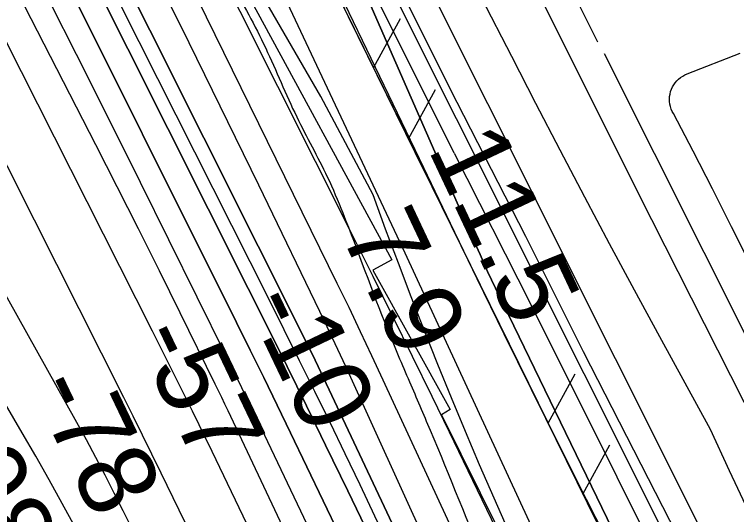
# Model space of a CAD drawing. Extents: x 3684037 to 3722149, y 433263 to 459021.
# Drawn here: x 3708275 to 3708903, y 447659 to 448093 of the extents above; entities that cross this region are included whole.
import ezdxf

# ---------------------------------------------------------------- set-up
doc = ezdxf.new("R2010")
doc.units = 0
for name, color, linetype in [('V-FLOD-BASE', 7, 'Continuous'), ('V-LEVE-TOET', 7, 'Continuous'), ('V-RIVR-EDGE', 7, 'Continuous'), ('V-RIVR-RANG', 7, 'Continuous'), ('V-ROAD-CNTR', 7, 'Continuous'), ('V-RRAP-FSHR', 7, 'Continuous'), ('V-RRAP-RVMT', 7, 'Continuous'), ('V-SITE-VEGE', 7, 'Continuous'), ('V-SURV-LINE', 7, 'Continuous'), ('V-TOPO-DPTH', 7, 'Continuous'), ('V-TOPO-MAJR', 7, 'Continuous'), ('V-TOPO-MINR', 7, 'Continuous'), ('V-TOPO-SHOR', 7, 'Continuous'), ('V-TOPO-WATR', 7, 'Continuous'), ('V-UTIL-IDEN', 7, 'Continuous')]:
    doc.layers.add(name, color=color, linetype=linetype)

msp = doc.modelspace()

# ---------------------------------------------------------------- linework, layer by layer
at = {"layer": 'V-FLOD-BASE'}
for points in [[(3708653.86, 448028.58), (3708589.55, 448157.79), (3708532.62, 448267.48), (3708486.24, 448367.67), (3708429.84, 448475.78), (3708389.25, 448558.58), (3708339.18, 448657.19), (3708301.23, 448731.55), (3708272.76, 448787.98), (3708219.52, 448897.14), (3708179.99, 448979.41), (3708122.53, 449087.52), (3708057.7, 449219.36), (3708015, 449304.26), (3707996.56, 449338.54), (3707983.38, 449357.53)], [(3709501.29, 446251.22), (3709409.73, 446461.4), (3709313.69, 446680.57), (3709224.38, 446887.27), (3709140.65, 447062.01), (3709034.44, 447274.88), (3708938.02, 447463.31), (3708851.35, 447641.52), (3708769.73, 447800.39), (3708719.76, 447900.37), (3708653.86, 448028.58)]]:
    msp.add_lwpolyline(points, dxfattribs=at)
at = {"layer": 'V-LEVE-TOET'}
msp.add_line((3708659.69, 448148.81), (3708707.23, 448057.13), dxfattribs=at)
for points in [[(3708657.52, 447972.72), (3708574.23, 448139.36), (3708492.53, 448303.9), (3708416.1, 448449.98), (3708348.63, 448592.36), (3708288.02, 448710.49), (3708223.71, 448835.47), (3708157.82, 448972.06), (3708116.71, 449046.95), (3708052.4, 449173.51), (3707992.84, 449299.55), (3707978.08, 449325.92), (3707972.28, 449335.94), (3707967.53, 449343.32), (3707954.88, 449356.5)], [(3708707.23, 448057.13), (3708728.24, 448016.34), (3708749.42, 447975.63), (3708770.77, 447935.02), (3708792.29, 447894.49), (3708813.98, 447854.05), (3708835.83, 447813.71), (3708857.85, 447773.46), (3708880.04, 447733.29), (3708896.57, 447697.44), (3708913.29, 447661.67)], [(3708657.52, 447972.72), (3708723.65, 447842.03), (3708798.95, 447691.72), (3708860.34, 447568.43), (3708949.98, 447388.81), (3709060.75, 447172.9), (3709133.76, 447023.54), (3709217.24, 446846.97), (3709294.96, 446668.86), (3709346.92, 446543.39), (3709417.11, 446387.87), (3709488.87, 446229.57)]]:
    msp.add_lwpolyline(points, dxfattribs=at)
at = {"layer": 'V-RIVR-EDGE'}
for points in [[(3707057.63, 450460), (3707081.52, 450431), (3707105.39, 450392.51), (3707125.2, 450359), (3707163.49, 450300.12), (3707183.76, 450270.23), (3707206.7, 450223.15), (3707227.4, 450181.5), (3707252.17, 450142.1), (3707265.67, 450117.2), (3707275.12, 450098.64), (3707318.38, 450037.94), (3707353.07, 449985.41), (3707385.06, 449939.66), (3707406.23, 449908.41), (3707430.1, 449871.27), (3707455.78, 449833.68), (3707495.45, 449785.2), (3707517.08, 449753.49), (3707534.2, 449727.23), (3707562.13, 449687.82), (3707582.83, 449647.07), (3707592.72, 449623.99), (3707603.99, 449607.68), (3707632.37, 449565.11), (3707692.27, 449470.46), (3707727.83, 449403.91), (3707751.67, 449355.47), (3707768.33, 449325.13), (3707817.4, 449240), (3707854.79, 449182.03), (3707880.91, 449141.73), (3707898.94, 449116.36), (3707960.23, 449034.82), (3707990.86, 448990.44), (3708021.04, 448942.43), (3708046.24, 448893.54), (3708087.2, 448819.73), (3708107.48, 448788.94), (3708130.45, 448754.06), (3708144.4, 448727.8), (3708155.18, 448700.19), (3708176.37, 448674.82), (3708204.31, 448634.06), (3708224.57, 448599.19), (3708242.58, 448567.5), (3708259.67, 448533.09), (3708300.54, 448421.76), (3708313.13, 448390.98), (3708333.36, 448345.26), (3708350.46, 448310.4), (3708400.43, 448222.56), (3708436, 448162.79), (3708462.58, 448121.12), (3708493.64, 448064.07), (3708520.62, 448004.32), (3708547.17, 447952.26), (3708560.65, 447921.03), (3708599.29, 447820.1), (3708618.62, 447774.38), (3708636.6, 447732.29), (3708686.04, 447611.44), (3708708.97, 447557.58), (3708728.76, 447517.74), (3708790.87, 447400.93), (3708813.79, 447342.99), (3708823.69, 447322.62), (3708832.7, 447310.39), (3708843.99, 447304.94), (3708854.83, 447299.94), (3708866.57, 447292.22), (3708878.28, 447274.56), (3708903.02, 447223.86), (3708928.62, 447154.16), (3708946.56, 447092.62), (3708972.63, 447032.42), (3709004.55, 446957.28), (3709022.09, 446919.26), (3709036.9, 446872.65), (3709065.65, 446798.42), (3709084.55, 446762.2), (3709116.06, 446705.15), (3709133.17, 446676.17), (3709190.81, 446579.27), (3709228.65, 446520.4), (3709242.18, 446506.8), (3709273.72, 446461.5), (3709296.22, 446418.04), (3709323.65, 446357.84), (3709346.13, 446307.14), (3709405.05, 446179.94), (3709417.62, 446143.28), (3709426.98, 446089), (3709431.45, 446069.09), (3709442.24, 446043.29), (3709459.81, 446017.93), (3709485.03, 445975.81), (3709516.54, 445917.41), (3709528.22, 445886.18), (3709547.07, 445830.07), (3709579.84, 445736.39), (3709592.41, 445699.28), (3709614.43, 445642.25), (3709638.73, 445596.07), (3709660.32, 445552.16), (3709689.1, 445487.43), (3709716.1, 445435.36), (3709727.8, 445413.18), (3709766.95, 445336.67), (3709796.19, 445272.84), (3709817.77, 445223.5), (3709885.21, 445070.05), (3709914.01, 445011.65), (3709955.32, 444895.8), (3709967.01, 444870), (3709990.89, 444833.77), (3710021.5, 444778.98), (3710062.05, 444721.45), (3710099, 444671.17), (3710125.54, 444614.59), (3710149.37, 444558.91), (3710206.48, 444434.88), (3710232.57, 444377.84), (3710255.95, 444325.79), (3710301.83, 444226.65), (3710336.44, 444144.73), (3710353.07, 444103.09), (3710397.08, 443983.15), (3710422.25, 443922.96), (3710475.81, 443823.35), (3710506.44, 443776.25), (3710521.29, 443745.01), (3710531.13, 443701.58), (3710571.1, 443591.61), (3710592.23, 443543.17), (3710610.23, 443506.96), (3710643.1, 443453.52), (3710685.41, 443374.74), (3710721.42, 443310.44), (3710726.82, 443298.22), (3710725.87, 443280.14), (3710724.91, 443258.89), (3710728.49, 443241.7), (3710736.59, 443228.11), (3710746.51, 443216.79), (3710761.87, 443209.97), (3710784.47, 443208.1), (3710799.86, 443212.58), (3710819.78, 443223.39), (3710828.83, 443224.27), (3710831.98, 443222), (3710845.47, 443189.86), (3710847.7, 443178.55), (3710844.52, 443169.52), (3710837.71, 443158.23), (3710824.1, 443142.44), (3710796, 443115.83), (3710790.11, 443110.87), (3710787.84, 443107.71), (3710786.47, 443099.58), (3710789.13, 443080.58), (3710800.82, 443053.87), (3710807.11, 443036.22), (3710810.72, 443032.6), (3710815.22, 443023.09), (3710815.19, 443014.5), (3710814.27, 443006.82), (3710817.86, 442996.41), (3710822.81, 442987.35), (3710832.3, 442981.9), (3710839.97, 442976.46), (3710855.3, 442958.33), (3710863.4, 442945.65), (3710869.69, 442927.55), (3710881.85, 442907.17)], [(3705459.26, 448025.43), (3705478.18, 447991.02), (3705490.65, 447962.68), (3705497.89, 447946.89), (3705515.2, 447915.31), (3705550.22, 447853.76), (3705577.2, 447806.38), (3705592.09, 447777.23), (3705613.01, 447735.52), (3705627.09, 447702.74), (3705648.41, 447660.63), (3705670.94, 447613.26), (3705688.64, 447575.61), (3705703.12, 447542.82), (3705728.05, 447487.77), (3705750.16, 447433.12), (3705764.23, 447399.52), (3705787.56, 447350.54), (3705800.43, 447321.8), (3705823.77, 447277.66), (3705853.13, 447212.89), (3705867.2, 447179.7), (3705884.51, 447148.52), (3705906.22, 447095.49), (3705936, 447039.61), (3705952.47, 446996.31), (3705954.47, 446986.6), (3705964.51, 446959.07), (3705978.19, 446928.31), (3706001.93, 446883.77), (3706017.22, 446850.17), (3706031.3, 446824.25), (3706060.3, 446774.85), (3706084.87, 446736.78), (3706095.75, 446723.41), (3706096.15, 446720.17), (3706091.28, 446714.52), (3706089.66, 446713.31), (3706090.46, 446708.86), (3706096.11, 446705.61), (3706102.98, 446703.57), (3706108.63, 446696.69), (3706116.28, 446683.32), (3706129.96, 446657.01), (3706163.36, 446591.82), (3706169.39, 446575.63), (3706187.09, 446537.58), (3706212.81, 446473.62), (3706230.09, 446432.33), (3706247.4, 446398.32), (3706265.12, 446371.19), (3706278.81, 446345.27), (3706293.68, 446309.65), (3706314.59, 446262.29), (3706333.51, 446225.85), (3706356.04, 446180.1), (3706380.19, 446133.54), (3706396.28, 446102.36), (3706412.79, 446074.82), (3706429.69, 446038.79), (3706446.98, 445997.91), (3706455.38, 445962.3), (3706478.24, 445886.22), (3706492.71, 445852.22), (3706510.4, 445809.72), (3706528.1, 445771.66), (3706558.26, 445705.27), (3706582.81, 445657.09), (3706597.69, 445624.3), (3706628.26, 445558.31), (3706659.61, 445483.02), (3706677.69, 445432.84), (3706696.97, 445381.03), (3706750.05, 445262.42), (3706782.63, 445193.19), (3706806.77, 445141.78), (3706827.68, 445093.6), (3706850.97, 445029.25), (3706864.2, 444984.33), (3706871.8, 444949.54), (3706889.46, 444896.93), (3706899.9, 444865.77), (3706912.35, 444832.17), (3706928.85, 444798.16), (3706942.54, 444773.46), (3706966.27, 444725.28), (3706990.42, 444679.53), (3707016.98, 444624.47), (3707033.86, 444586.01), (3707080.51, 444481.98), (3707095.38, 444444.74), (3707112.27, 444405.07), (3707123.13, 444381.18), (3707171.39, 444273.5), (3707203.15, 444200.64), (3707218.02, 444163.8), (3707250.2, 444096.19), (3707257.43, 444074.34), (3707269.88, 444041.55), (3707288.36, 443990.56), (3707304.03, 443950.08), (3707342.97, 443837.97), (3707365.86, 443772.01), (3707378.69, 443728.71), (3707379.87, 443714.15), (3707381.06, 443702.82), (3707387.47, 443682.18), (3707398.33, 443657.08), (3707418.05, 443619.03), (3707438.98, 443578.54), (3707454.25, 443542.11), (3707473.14, 443492.73), (3707483.18, 443464.39), (3707531.06, 443368.04), (3707542.73, 443344.96), (3707550.76, 443323.91), (3707556.78, 443302.46), (3707556.76, 443297.61), (3707558.76, 443289.12), (3707568.43, 443273.32), (3707583.72, 443244.57), (3707593.78, 443221.9), (3707598.21, 443213.4), (3707609.51, 443204.88), (3707611.91, 443195.17), (3707611.87, 443180.61), (3707615.48, 443168.07), (3707621.91, 443150.26), (3707634.38, 443126.78), (3707648.07, 443102.08), (3707655.3, 443081.84), (3707660.54, 443073.33), (3707674.23, 443051.47), (3707678.64, 443034.07), (3707682.63, 443015.46), (3707689.47, 442998.45), (3707701.92, 442964.46), (3707713.96, 442928.44), (3707721.18, 442903.35), (3707726.4, 442888.78), (3707738.08, 442871.77), (3707743.71, 442857.2), (3707744.49, 442845.06), (3707747.27, 442826.05), (3707753.71, 442815.52), (3707762.98, 442801.35), (3707770.21, 442783.94), (3707772.59, 442762.1), (3707776.17, 442738.23), (3707779.76, 442720.03), (3707786.59, 442702.62), (3707805.5, 442663.35), (3707822.8, 442627.32), (3707832.03, 442599.39), (3707839.25, 442573.9), (3707845.68, 442561.35), (3707852.54, 442552.44), (3707860.19, 442541.9), (3707869.47, 442530.56), (3707886.39, 442507.87), (3707898.86, 442479.94), (3707916.14, 442434.61), (3707928.58, 442395.76), (3707943.44, 442356.5), (3707965.58, 442316.41), (3707989.73, 442269.04), (3708009.84, 442227.74), (3708024.72, 442192.53), (3708061.32, 442114.39), (3708074.2, 442088.48), (3708094.31, 442045.57), (3708116.02, 441996.58), (3708126.06, 441968.25), (3708137.69, 441927.79), (3708147.33, 441899.46), (3708157.76, 441868.3), (3708179.06, 441812.44), (3708203.96, 441746.87), (3708227.69, 441693.84), (3708249.81, 441646.07), (3708265.1, 441615.3), (3708271.52, 441595.87), (3708278.37, 441582.11), (3708308.11, 441508.44), (3708330.63, 441457.84), (3708349.91, 441405.22), (3708369.56, 441340.07), (3708384.01, 441295.55), (3708395.26, 441268.43), (3708411.76, 441234.83), (3708423.42, 441209.33), (3708441.12, 441169.65), (3708458.42, 441135.24), (3708469.27, 441110.55), (3708475.29, 441089.1), (3708486.95, 441061.57), (3708507.06, 441017.45), (3708523.54, 440978.59), (3708539.2, 440935.69), (3708564.14, 440883.06), (3708587.09, 440841.35), (3708595.14, 440826.77), (3708600.35, 440809.37), (3708606.75, 440778.22), (3708615.59, 440755.15), (3708636.86, 440692.01), (3708652.92, 440644.26), (3708673.41, 440592.04), (3708688.69, 440554.4), (3708705.96, 440506.64), (3708725.66, 440462.92), (3708743.35, 440422.44), (3708759.44, 440387.62), (3708800.05, 440293.31), (3708820.96, 440246.35), (3708835.03, 440211.54), (3708849.1, 440180.36), (3708876.06, 440124.9), (3708892.16, 440093.72), (3708912.28, 440054.85), (3708922.33, 440030.97), (3708931.96, 439999.81), (3708939.18, 439978.77), (3708948.02, 439954.08), (3708952.41, 439931.83), (3708956, 439911.6), (3708960.02, 439899.46), (3708969.65, 439870.32), (3708986.94, 439829.84), (3708999.38, 439794.22), (3709014.65, 439755.37), (3709034.75, 439705.18), (3709046.8, 439671.58), (3709063.28, 439633.13), (3709075.77, 439614.5), (3709093.1, 439592.62), (3709106, 439574.39), (3709121.71, 439548.87), (3709151.47, 439484.1), (3709171.6, 439447.25), (3709197.38, 439407.56), (3709211.05, 439376.8), (3709222.31, 439350.08), (3709240.4, 439308.79), (3709252.87, 439281.67), (3709266.15, 439254.94), (3709270.98, 439245.63), (3709296.34, 439199.88), (3709313.22, 439158.99), (3709331.31, 439114.87), (3709341.34, 439082.5), (3709360.25, 439046.46), (3709378.76, 439008.81), (3709407.72, 438944.44), (3709416.41, 438923.63)]]:
    msp.add_spline(points, degree=3, dxfattribs=at)
at = {"layer": 'V-ROAD-CNTR'}
msp.add_lwpolyline([(3708405.77, 448759.92), (3708828.81, 447915.19), (3709103.75, 447372.9), (3709282.67, 447017.28), (3709556.74, 446389.77), (3709664.29, 446149.26), (3709838.64, 445804.27), (3710393.02, 444727.69)], dxfattribs=at)
at = {"layer": 'V-RRAP-FSHR'}
for p, q in [((3708587.39, 448046.86), (3708610.92, 448089.64)), ((3708587.39, 448046.86), (3708610.92, 448089.64)), ((3708617.72, 447985.2), (3708641.25, 448027.99)), ((3708617.72, 447985.2), (3708641.25, 448027.99)), ((3708739.02, 447738.57), (3708762.55, 447781.36)), ((3708739.02, 447738.57), (3708762.55, 447781.36)), ((3708769.34, 447676.91), (3708792.87, 447719.7)), ((3708769.34, 447676.91), (3708792.87, 447719.7))]:
    msp.add_line(p, q, dxfattribs=at)
for points in [[(3707624.76, 449637.77), (3707908.99, 449179.32), (3708101.3, 448897.41), (3708375.31, 448394.3), (3708614.65, 447886.39), (3708740.16, 447614.84), (3709095.8, 446900.38), (3709408.48, 446257.97), (3709470.12, 446119.79), (3709595.23, 445832.35), (3709740.04, 445461.92), (3709924.35, 445054.77), (3710182.26, 444571.23), (3710449.88, 443948.54)], [(3708263.27, 448705.14), (3708284.02, 448663.66), (3708631.76, 447956.64)], [(3708284.02, 448663.66), (3708890.53, 447430.51), (3709230.85, 446740.05), (3709733.47, 445642.6), (3710219.36, 444700.16)], [(3708736.94, 447742.79), (3708890.53, 447430.51), (3709052.2, 447102.52)]]:
    msp.add_lwpolyline(points, dxfattribs=at)
at = {"layer": 'V-RRAP-RVMT'}
for p, q in [((3708401.09, 448252.48), (3708603.31, 447880.16)), ((3708603.31, 447880.16), (3708586.84, 447871.24)), ((3708586.84, 447871.24), (3708654.04, 447750.17)), ((3708654.04, 447750.17), (3708646.41, 447745.74)), ((3708646.41, 447745.74), (3708707.33, 447623.18))]:
    msp.add_line(p, q, dxfattribs=at)
at = {"layer": 'V-SITE-VEGE'}
for points in [[(3708704.85, 447644.54), (3708692.12, 447673.34), (3708679.6, 447702.24), (3708667.29, 447731.22), (3708655.2, 447760.29), (3708643.31, 447789.46), (3708631.64, 447818.7), (3708620.19, 447848.04), (3708608.94, 447877.45), (3708597.92, 447906.95), (3708587.11, 447936.52), (3708541.58, 448022.12), (3708437.51, 448201.82)], [(3708562.11, 448102.69), (3708630.82, 447960.42)], [(3708914.86, 447876.04), (3708898.48, 447909), (3708881.9, 447941.85), (3708865.09, 447974.58), (3708848.08, 448007.21), (3708847.02, 448009.13), (3708846.14, 448011.14), (3708845.46, 448013.23), (3708844.97, 448015.37), (3708844.69, 448017.55), (3708844.6, 448019.74), (3708844.72, 448021.93), (3708845.04, 448024.1), (3708845.57, 448026.23), (3708846.29, 448028.31), (3708847.19, 448030.3), (3708848.28, 448032.21), (3708849.55, 448034), (3708850.97, 448035.67), (3708852.54, 448037.21), (3708854.25, 448038.58), (3708856.08, 448039.8), (3708858.01, 448040.84), (3708860.03, 448041.69), (3708905.96, 448059.76)], [(3708630.82, 447960.42), (3708653.89, 447912.2), (3708677.16, 447864.07), (3708700.62, 447816.03), (3708724.28, 447768.09), (3708748.13, 447720.24), (3708772.17, 447672.49), (3708796.4, 447624.84), (3708820.83, 447577.28), (3708845.45, 447529.82), (3708870.25, 447482.47), (3708895.25, 447435.21), (3708920.44, 447388.05)]]:
    msp.add_lwpolyline(points, dxfattribs=at)
at = {"layer": 'V-SURV-LINE'}
for points in [[(3708020.16, 449345.11), (3709241.3, 446908.66)], [(3709214.48, 446895.2), (3707993.35, 449331.65)]]:
    msp.add_lwpolyline(points, dxfattribs=at)
at = {"layer": 'V-TOPO-DPTH'}
for points in [[(3708931.69, 446955.9), (3708534.42, 447798.01), (3708062.33, 448737.74), (3708060.46, 448741.43), (3708058.55, 448745.09), (3708056.61, 448748.74), (3708054.63, 448752.37), (3708038.88, 448780.95), (3708028.91, 448798.8), (3708018.79, 448816.56), (3708008.46, 448834.21), (3707998, 448851.77), (3707976.65, 448887.1), (3707955.43, 448922.28), (3707934.24, 448957.48), (3707913.09, 448992.71), (3707891.98, 449027.96), (3707710.07, 449332.18), (3707678.17, 449385.05)], [(3707678.17, 449385.05), (3707710.07, 449332.18), (3707891.98, 449027.96), (3707913.09, 448992.71), (3707934.24, 448957.48), (3707955.43, 448922.28), (3707976.65, 448887.1), (3707998, 448851.77), (3708008.46, 448834.21), (3708018.79, 448816.56), (3708028.91, 448798.8), (3708038.88, 448780.95), (3708054.63, 448752.37), (3708056.61, 448748.74), (3708058.55, 448745.09), (3708060.46, 448741.43), (3708062.33, 448737.74), (3708534.42, 447798.01), (3708931.69, 446955.9)], [(3708848.95, 447230.91), (3708817.05, 447298.88), (3708785.33, 447366.94), (3708595.86, 447775.8), (3708586.04, 447796.82), (3708576.12, 447817.8), (3708566.06, 447838.71), (3708555.91, 447859.58), (3708411.88, 448153.22), (3708361.18, 448255.76), (3708310.04, 448358.08), (3708258.26, 448460.06), (3708206.03, 448561.83)], [(3708206.03, 448561.83), (3708473.61, 448355.26), (3708673.44, 447899.32), (3708679.93, 447884.73), (3708686.54, 447870.2), (3708693.32, 447855.75), (3708700.21, 447841.34), (3708817.35, 447600.21), (3708821.82, 447594.97), (3708848.95, 447230.91)], [(3708164.37, 448479.71), (3708478.48, 447855.45), (3708495.44, 447821.54), (3708512.31, 447787.59), (3708529.03, 447753.56), (3708545.65, 447719.48), (3708564.96, 447679.65), (3708591.08, 447625.58), (3708617.07, 447571.46), (3708642.89, 447517.24), (3708668.6, 447462.98), (3708902.62, 446966.78)], [(3708164.37, 448479.71), (3708478.48, 447855.45), (3708495.44, 447821.54), (3708512.31, 447787.59), (3708529.03, 447753.56), (3708545.65, 447719.48), (3708564.96, 447679.65), (3708591.08, 447625.58), (3708617.07, 447571.46), (3708642.89, 447517.24), (3708668.6, 447462.98), (3708902.62, 446966.78)], [(3708873.48, 446977.68), (3708799.59, 447134.37), (3708750.06, 447239.12), (3708700.37, 447343.8), (3708650.45, 447448.37), (3708600.37, 447552.86), (3708515.2, 447730.09), (3708503.61, 447754.06), (3708491.95, 447778), (3708480.18, 447801.88), (3708468.34, 447825.73), (3708304.67, 448153.54)], [(3708304.67, 448153.54), (3708468.34, 447825.73), (3708480.18, 447801.88), (3708491.95, 447778), (3708503.61, 447754.06), (3708515.2, 447730.09), (3708600.37, 447552.86), (3708650.45, 447448.37), (3708700.37, 447343.8), (3708750.06, 447239.12), (3708799.59, 447134.37), (3708873.48, 446977.68)], [(3708913.51, 447095.32), (3708881.13, 447163.07), (3708848.95, 447230.91), (3708817.05, 447298.88), (3708785.33, 447366.94), (3708595.86, 447775.8), (3708586.04, 447796.82), (3708576.12, 447817.8), (3708566.06, 447838.71), (3708555.91, 447859.58), (3708411.88, 448153.22)], [(3708844.24, 446988.63), (3708831.54, 447015.56), (3708808.04, 447065.32), (3708784.5, 447115.07), (3708760.9, 447164.79), (3708737.27, 447214.5), (3708486.98, 447740.03), (3708480.01, 447754.56), (3708473.01, 447769.07), (3708465.93, 447783.55), (3708458.81, 447798.01), (3708384.83, 447947.31), (3708340.43, 448036.27), (3708295.67, 448125.06)], [(3708844.24, 446988.63), (3708831.54, 447015.56), (3708808.04, 447065.32), (3708784.5, 447115.07), (3708760.9, 447164.79), (3708737.27, 447214.5), (3708486.98, 447740.03), (3708480.01, 447754.56), (3708473.01, 447769.07), (3708465.93, 447783.55), (3708458.81, 447798.01), (3708384.83, 447947.31), (3708340.43, 448036.27), (3708295.67, 448125.06)]]:
    msp.add_lwpolyline(points, dxfattribs=at)
at = {"layer": 'V-TOPO-MAJR'}
msp.add_lwpolyline([(3708826.13, 446973.65), (3708810.64, 447007.18), (3708795.08, 447040.67), (3708779.44, 447074.12), (3708763.73, 447107.54), (3708460.99, 447749.27), (3708458.25, 447755.05), (3708455.49, 447760.82), (3708452.7, 447766.58), (3708449.89, 447772.32), (3708419.47, 447834.13), (3708401.34, 447870.73), (3708383.09, 447907.26), (3708364.64, 447943.69), (3708346.06, 447980.06), (3707979.85, 448692.51)], dxfattribs=at)
at = {"layer": 'V-TOPO-MINR'}
for points in [[(3708917.16, 446961.33), (3708601.4, 447630.76), (3708588.56, 447657.85), (3708575.66, 447684.9), (3708562.65, 447711.91), (3708549.57, 447738.88), (3708536.38, 447765.8), (3708523.12, 447792.68), (3708509.74, 447819.5), (3708496.28, 447846.29), (3708093.7, 448643.3), (3708085.58, 448659.21), (3708077.38, 448675.08), (3708069.04, 448690.88), (3708060.62, 448706.64), (3708052.05, 448722.31), (3708043.36, 448737.92), (3708034.5, 448753.44), (3708025.53, 448768.88), (3707772.97, 449198.17), (3707728.81, 449272.33), (3707684.13, 449346.18), (3707638.68, 449419.55)], [(3708931.69, 446955.9), (3708534.42, 447798.01), (3708062.33, 448737.74), (3708060.46, 448741.43), (3708058.55, 448745.09), (3708056.61, 448748.74), (3708054.63, 448752.37), (3708038.88, 448780.95), (3708028.91, 448798.8), (3708018.79, 448816.56), (3708008.46, 448834.21), (3707998, 448851.77), (3707976.65, 448887.1), (3707955.43, 448922.28), (3707934.24, 448957.48), (3707913.09, 448992.71), (3707891.98, 449027.96), (3707710.07, 449332.18), (3707678.17, 449385.05)], [(3709009.86, 446989.99), (3709003.36, 447003.39), (3708750.63, 447529.01), (3708726.36, 447579.43), (3708702.05, 447629.83), (3708677.7, 447680.21), (3708653.32, 447730.57), (3708638.35, 447761.46), (3708621.35, 447796.33), (3708604.25, 447831.15), (3708587, 447865.89), (3708569.64, 447900.58), (3708242.35, 448551.2), (3708223.23, 448588.95), (3708203.98, 448626.63), (3708184.53, 448664.21), (3708164.94, 448701.72), (3708163.84, 448703.82), (3708144.55, 448740.14), (3708125.05, 448776.35), (3708105.25, 448812.39), (3708085.23, 448848.32), (3707835.24, 449292.57), (3707796.31, 449360.3)], [(3708781.41, 446900.64), (3708724.36, 447025.78), (3708690.36, 447099.59), (3708655.99, 447173.22), (3708621.06, 447246.58), (3708585.74, 447319.77), (3708402.84, 447695.13), (3708394.78, 447711.58), (3708386.68, 447728.01), (3708378.52, 447744.4), (3708370.31, 447760.78), (3708292.79, 447914.65), (3708245.47, 448007.78), (3708197.73, 448100.69), (3708149.34, 448193.27), (3708100.54, 448285.63), (3707909.97, 448643.24), (3707903.07, 448655.96), (3706888.14, 449250.44)], [(3708806.37, 446928.76), (3708529.66, 447538.28), (3708513.5, 447573.56), (3708497.2, 447608.78), (3708480.68, 447643.89), (3708464.01, 447678.94), (3708447.11, 447713.88), (3708430.07, 447748.75), (3708412.81, 447783.5), (3708395.4, 447818.19), (3708025.43, 448549.56)], [(3708902.62, 446966.78), (3708668.6, 447462.98), (3708642.89, 447517.24), (3708617.07, 447571.46), (3708591.08, 447625.58), (3708564.96, 447679.65), (3708545.65, 447719.48), (3708529.03, 447753.56), (3708512.31, 447787.59), (3708495.44, 447821.54), (3708478.48, 447855.45), (3708164.37, 448479.71)], [(3708821.82, 447594.97), (3708817.35, 447600.21), (3708700.21, 447841.34), (3708693.32, 447855.75), (3708686.54, 447870.2), (3708679.93, 447884.73), (3708673.44, 447899.32), (3708473.61, 448355.26)], [(3708737.09, 446906.72), (3708392.9, 447615.46), (3708385.27, 447631.07), (3708377.6, 447646.66), (3708369.85, 447662.22), (3708362.05, 447677.75), (3708354.13, 447693.21), (3708346.07, 447708.6), (3708337.82, 447723.89), (3708329.45, 447739.12), (3708044.7, 448248.97)], [(3708873.48, 446977.68), (3708799.59, 447134.37), (3708750.06, 447239.12), (3708700.37, 447343.8), (3708650.45, 447448.37), (3708600.37, 447552.86), (3708515.2, 447730.09), (3708503.61, 447754.06), (3708491.95, 447778), (3708480.18, 447801.88), (3708468.34, 447825.73), (3708304.67, 448153.54)], [(3708906.06, 447036.87), (3708885.13, 447082.05), (3708864.26, 447127.26), (3708843.49, 447172.52), (3708822.8, 447217.81), (3708563.24, 447787.49), (3708558.68, 447797.42), (3708554.06, 447807.33), (3708549.38, 447817.21), (3708544.65, 447827.07), (3708487.62, 447945.01), (3708454.13, 448013.71), (3708420.35, 448082.27), (3708386.15, 448150.62)], [(3708844.24, 446988.63), (3708831.54, 447015.56), (3708808.04, 447065.32), (3708784.5, 447115.07), (3708760.9, 447164.79), (3708737.27, 447214.5), (3708486.98, 447740.03), (3708480.01, 447754.56), (3708473.01, 447769.07), (3708465.93, 447783.55), (3708458.81, 447798.01), (3708384.83, 447947.31), (3708340.43, 448036.27), (3708295.67, 448125.06)], [(3708478.06, 447364.53), (3708436.1, 447446.32), (3708393.15, 447527.63), (3708328.1, 447648.2), (3708316.85, 447668.8), (3708305.46, 447689.32), (3708293.87, 447709.72), (3708282.13, 447730.05), (3708165.82, 447929.13)]]:
    msp.add_lwpolyline(points, dxfattribs=at)
at = {"layer": 'V-TOPO-SHOR'}
msp.add_line((3708787.72, 448059.32), (3708936.07, 447763.89), dxfattribs=at)
msp.add_lwpolyline([(3708751.67, 448130.15), (3708753.22, 448126.93), (3708782.01, 448069.48)], dxfattribs=at)
at = {"layer": 'V-TOPO-WATR'}
msp.add_lwpolyline([(3708913.51, 447095.32), (3708881.13, 447163.07), (3708848.95, 447230.91), (3708817.05, 447298.88), (3708785.33, 447366.94), (3708595.86, 447775.8), (3708586.04, 447796.82), (3708576.12, 447817.8), (3708566.06, 447838.71), (3708555.91, 447859.58), (3708411.88, 448153.22)], dxfattribs=at)
at = {"layer": 'V-UTIL-IDEN'}
for points in [[(3708263.27, 448705.14), (3708284.02, 448663.66), (3708631.76, 447956.64)], [(3708284.02, 448663.66), (3708890.53, 447430.51), (3709230.85, 446740.05), (3709733.47, 445642.6), (3710219.36, 444700.16)], [(3708736.94, 447742.79), (3708890.53, 447430.51), (3709052.2, 447102.52)]]:
    msp.add_lwpolyline(points, dxfattribs=at)

# ---------------------------------------------------------------- texts
at = {"layer": 'V-RIVR-RANG'}
for s, rotation, p in [('11.5', 295.24833, (3708634.18, 447976.83)), ('7.9', 295.24833, (3708557.9, 447904.14)), ('-10', 295.52925, (3708476, 447842.6)), ('-57', 295.52925, (3708379.06, 447813.55)), ('-78', 295.52925, (3708289.29, 447769.47)), ('-98', 295.52925, (3708199.18, 447726.12))]:
    msp.add_text(s, height=67, rotation=rotation, dxfattribs=at).set_placement(p)

doc.saveas('drawing.dxf')
